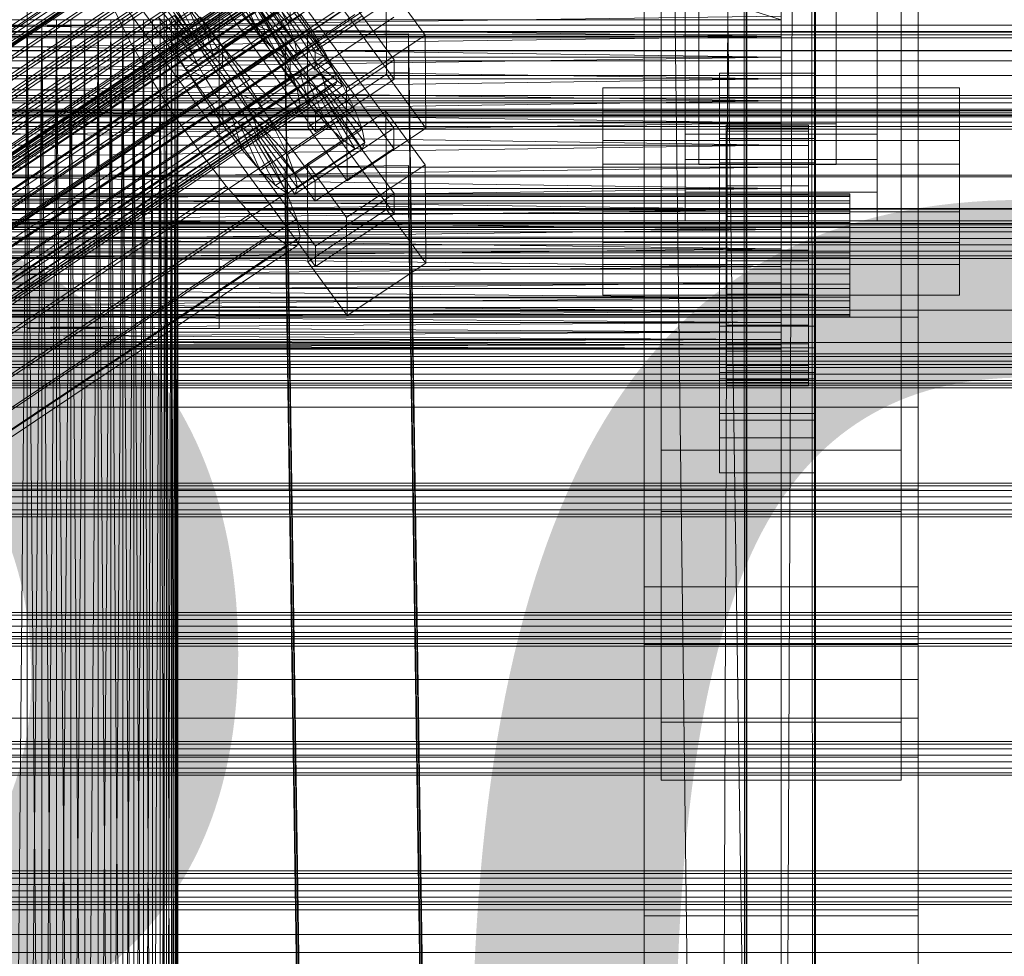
# Model space of a CAD drawing. Header units: millimetres. Extents: x -4395 to 65662, y -65530 to 6847.
# Tile 364 of 656: x 319 to 463, y -33957 to -33820. Entities that reach past the tile are written whole.
import ezdxf

# ---------------------------------------------------------------- set-up
doc = ezdxf.new("R2010")
doc.units = ezdxf.units.MM
for name, color, linetype, lineweight in [('COTAS_O', 1, 'Continuous', 0), ('COTAS_P', 1, 'Continuous', 0), ('frontal_briquetadora', 7, 'Continuous', 0), ('frontal_C01', 7, 'Continuous', 0), ('frontal_C02', 7, 'Continuous', 0), ('frontal_C03', 7, 'Continuous', 0), ('frontal_secador', 7, 'Continuous', 0)]:
    doc.layers.add(name, color=color, linetype=linetype, lineweight=lineweight)
doc.dimstyles.new('R19_100', dxfattribs={"dimtxt": 250, "dimasz": 150, "dimexe": 150, "dimexo": 80, "dimgap": 100, "dimtad": 1, "dimtih": 1, "dimtoh": 1, "dimdsep": 46, "dimcen": 0.09, "dimadec": 0, "dimazin": 0, "dimtfac": 1, "dimtdec": 4, "dimtofl": 0, "dimtmove": 0, "dimatfit": 3, "dimfxl": 1, "dimtolj": 1, "dimtzin": 0, "dimarcsym": 0})

# ---------------------------------------------------------------- blocks, each defined once
blk = doc.blocks.new('DIM_R33_43')
at = {"layer": 'COTAS_O'}
for p, q in [((-1725, -33700), (-1575, -33655)), ((1725, -33700), (1575, -33655)), ((-1725, -34400), (-1725, -33700)), ((-1725, -33700), (1725, -33700)), ((-1725, -33700), (-1575, -33745)), ((1725, -33700), (1575, -33745)), ((1725, -34400), (1725, -33700))]:
    blk.add_line(p, q, dxfattribs=at)
blk.add_text('3450 O', height=250, dxfattribs=at).set_placement((0, -33600))
blk = doc.blocks.new('DIM_R33_44')
at = {"layer": 'COTAS_P'}
for p, q in [((-150, -32200), (550, -32200)), ((550, -32200), (505, -32350)), ((550, -34800), (550, -32200)), ((550, -32200), (595, -32350)), ((550, -34800), (505, -34650)), ((550, -34800), (595, -34650)), ((-150, -34800), (550, -34800))]:
    blk.add_line(p, q, dxfattribs=at)
blk.add_text('2600 P', height=250, rotation=90, dxfattribs=at).set_placement((450, -33500))
blk = doc.blocks.new('DIM_R33_47')
at = {"layer": 'COTAS_O'}
for p, q in [((-650, -34200), (-500, -34155)), ((650, -34200), (500, -34155)), ((-650, -34900), (-650, -34200)), ((-650, -34200), (650, -34200)), ((-650, -34200), (-500, -34245)), ((650, -34200), (500, -34245)), ((650, -34900), (650, -34200))]:
    blk.add_line(p, q, dxfattribs=at)
blk.add_text('1300 O', height=250, dxfattribs=at).set_placement((0, -34100))

msp = doc.modelspace()

# ---------------------------------------------------------------- linework, layer by layer
at = {"layer": 'frontal_briquetadora'}
for p, q in [((430, -33820), (210, -33750)), ((430, -33820), (430, -33750)), ((430, -33750), (430, -33844.629)), ((430, -33750), (430, -33841.488)), ((430, -33750), (430, -33838.284)), ((430, -33750), (430, -33835.05)), ((430, -33750), (430, -33831.815)), ((430, -33750), (430, -33828.612)), ((430, -33750), (430, -33825.47)), ((430, -33750), (430, -33822.421)), ((340, -33818), (340, -33990)), ((210, -33822.421), (430, -33819.494)), ((210, -33819.494), (430, -33822.421)), ((430, -33819.494), (430, -33822.421)), ((480, -33820.797), (200, -33820.797)), ((430, -33820), (210, -33820)), ((320, -33820), (210, -33820)), ((320, -33820), (317.844, -34060)), ((320, -33820), (317.844, -33820)), ((320, -34060), (320, -33820)), ((430, -33820), (320, -33820)), ((322.156, -33820), (320, -33820)), ((322.156, -33820), (320, -34060)), ((322.156, -34060), (320, -33820)), ((430, -33820), (322.156, -33820)), ((324.292, -33820), (322.156, -33820)), ((322.156, -33820), (322.156, -34060)), ((322.156, -34060), (324.292, -33820)), ((324.292, -34060), (322.156, -33820)), ((430, -33820), (324.292, -33820)), ((326.386, -33820), (324.292, -33820)), ((324.292, -33820), (324.292, -34060)), ((324.292, -34060), (326.386, -33820)), ((326.386, -34060), (324.292, -33820)), ((430, -33820), (326.386, -33820)), ((328.419, -33820), (326.386, -33820)), ((326.386, -33820), (326.386, -34060)), ((326.386, -34060), (328.419, -33820)), ((328.419, -34060), (326.386, -33820)), ((430, -33820), (328.419, -33820)), ((330.371, -33820), (328.419, -33820)), ((328.419, -33820), (328.419, -34060)), ((328.419, -34060), (330.371, -33820)), ((430, -33820), (330.371, -33820)), ((332.223, -33820), (330.371, -33820)), ((330.371, -33820), (330.371, -34060)), ((330.371, -34060), (332.223, -33820)), ((332.223, -34060), (330.371, -33820)), ((430, -33820), (332.223, -33820)), ((333.957, -33820), (332.223, -33820)), ((332.223, -33820), (332.223, -34060)), ((332.223, -34060), (333.957, -33820)), ((333.957, -34060), (332.223, -33820)), ((430, -33820), (333.957, -33820)), ((335.556, -33820), (333.957, -33820)), ((333.957, -33820), (333.957, -34060)), ((333.957, -34060), (335.556, -33820)), ((335.556, -34060), (333.957, -33820)), ((430, -33820), (335.556, -33820)), ((337.006, -33820), (335.556, -33820)), ((335.556, -33820), (335.556, -34060)), ((337.006, -33820), (335.556, -34060)), ((337.006, -34060), (335.556, -33820)), ((430, -33820), (337.006, -33820)), ((338.292, -33820), (337.006, -33820)), ((337.006, -33820), (337.006, -34060)), ((338.292, -33820), (337.006, -34060)), ((338.292, -34060), (337.006, -33820)), ((430, -33820), (338.292, -33820)), ((339.402, -33820), (338.292, -33820)), ((338.292, -33820), (338.292, -34060)), ((339.402, -33820), (338.292, -34060)), ((430, -33820), (339.402, -33820)), ((340.325, -33820), (339.402, -33820)), ((339.402, -33820), (339.402, -34060)), ((340.325, -33820), (339.402, -34060)), ((340.325, -34060), (339.402, -33820)), ((430, -33820), (340.325, -33820)), ((341.053, -33820), (340.325, -33820)), ((340.325, -33820), (340.325, -34060)), ((341.053, -33820), (340.325, -34060)), ((340.325, -33820), (341.053, -34060)), ((430, -33820), (341.053, -33820)), ((341.053, -33820), (341.577, -33820)), ((341.053, -33820), (341.053, -34060)), ((341.577, -33820), (341.053, -34060)), ((341.053, -33820), (341.577, -34060)), ((341.577, -33820), (430, -33820)), ((341.577, -33820), (341.894, -33820)), ((341.577, -33820), (341.577, -34060)), ((341.894, -33820), (341.577, -34060)), ((341.577, -33820), (341.894, -34060)), ((341.894, -33820), (430, -33820)), ((341.894, -33820), (342, -33820)), ((341.894, -33820), (341.894, -34060)), ((342, -33820), (341.894, -34060)), ((342, -33820), (430, -33820)), ((342, -33820), (342, -34060)), ((430, -33820), (430, -34060)), ((430, -34260), (430, -33820)), ((430, -34680), (430, -33820)), ((430, -33820), (430, -33855.985)), ((430, -33820), (430, -33853.384)), ((430, -33820), (430, -33850.606)), ((430, -33820), (430, -33847.678)), ((430, -33844.629), (430, -33820)), ((430, -33822.421), (210, -33822.421)), ((210, -33825.47), (430, -33822.421)), ((210, -33822.421), (430, -33825.47)), ((430, -33822.421), (430, -33825.47)), ((430, -33825.47), (210, -33825.47)), ((210, -33828.612), (430, -33825.47)), ((210, -33825.47), (430, -33828.612)), ((430, -33825.47), (430, -33828.612)), ((430, -33828.612), (210, -33828.612)), ((210, -33831.815), (430, -33828.612)), ((210, -33828.612), (430, -33831.815)), ((430, -33828.612), (430, -33831.815)), ((430, -33831.815), (210, -33835.05)), ((430, -33831.815), (210, -33831.815)), ((210, -33831.815), (430, -33835.05)), ((430, -33831.815), (430, -33835.05)), ((430, -33835.05), (210, -33838.284)), ((210, -33835.05), (430, -33835.05)), ((430, -33838.284), (210, -33835.05)), ((430, -33835.05), (430, -33838.284)), ((430, -33838.284), (210, -33841.488)), ((210, -33838.284), (430, -33838.284)), ((430, -33838.284), (430, -33841.488)), ((430, -33841.488), (210, -33844.629)), ((210, -33841.488), (430, -33841.488)), ((430, -33844.629), (210, -33841.488)), ((430, -33841.488), (430, -33844.629)), ((430, -33844.629), (210, -33847.678)), ((210, -33844.629), (430, -33844.629)), ((430, -33847.678), (210, -33844.629)), ((430, -33844.629), (430, -33847.678)), ((430, -33847.678), (210, -33850.606)), ((210, -33847.678), (430, -33847.678)), ((430, -33850.606), (210, -33847.678)), ((430, -33847.678), (430, -33850.606)), ((480, -33849.302), (200, -33849.302)), ((430, -33850.606), (210, -33853.384)), ((210, -33850.606), (430, -33850.606)), ((430, -33853.384), (210, -33850.606)), ((430, -33850.606), (430, -33853.384)), ((430, -33853.384), (210, -33855.985)), ((210, -33853.384), (430, -33853.384)), ((430, -33855.985), (210, -33853.384)), ((430, -33853.384), (430, -33855.985)), ((430, -33853.384), (430, -34060)), ((430, -33855.985), (210, -33858.384)), ((210, -33855.985), (430, -33855.985)), ((430, -33855.985), (430, -33858.384)), ((430, -34060), (430, -33855.985)), ((430, -33858.384), (210, -33858.384)), ((430, -33858.384), (210, -33860.559)), ((430, -33860.559), (210, -33858.384)), ((430, -33858.384), (430, -33860.559)), ((430, -34060), (430, -33858.384)), ((430, -33860.559), (210, -33860.559)), ((430, -33860.559), (210, -33862.488)), ((430, -33862.488), (210, -33860.559)), ((430, -33860.559), (430, -33862.488)), ((430, -33860.559), (430, -34060)), ((430, -33862.488), (210, -33862.488)), ((430, -33862.488), (210, -33864.153)), ((430, -33864.153), (210, -33862.488)), ((430, -33862.488), (430, -33864.153)), ((430, -33862.488), (430, -34060)), ((430, -33864.153), (210, -33864.153)), ((430, -33864.153), (210, -33865.538)), ((430, -33865.538), (210, -33864.153)), ((430, -33864.153), (430, -33865.538)), ((430, -33864.153), (430, -34060)), ((430, -33865.538), (210, -33865.538)), ((430, -33865.538), (210, -33866.629)), ((430, -33866.629), (210, -33865.538)), ((430, -33865.538), (430, -33866.629)), ((430, -33865.538), (430, -34060)), ((480, -33867.047), (200, -33867.047)), ((430, -33866.629), (210, -33866.629)), ((430, -33866.629), (210, -33867.416)), ((430, -33867.416), (210, -33866.629)), ((430, -33866.629), (430, -33867.416)), ((430, -33866.629), (430, -34060)), ((430, -33867.416), (210, -33867.416)), ((430, -33867.416), (210, -33867.891)), ((430, -33867.891), (210, -33867.416)), ((430, -33867.891), (210, -33867.891)), ((430, -33867.891), (210, -33868.05)), ((430, -33868.05), (210, -33867.891)), ((430, -33868.05), (210, -33868.05)), ((430, -33867.416), (430, -33867.891)), ((430, -33867.416), (430, -34060)), ((430, -33867.891), (430, -33868.05)), ((430, -33867.891), (430, -34060)), ((430, -33868.05), (430, -34060))]:
    msp.add_line(p, q, dxfattribs=at)
at = {"layer": 'frontal_C01'}
for p, q in [((410, -33902.673), (410, -33563.968)), ((450, -33563.968), (450, -33902.673)), ((410, -33950.64), (410, -33611.935)), ((450, -33950.64), (450, -33611.935)), ((410, -33967.966), (410, -33629.261)), ((450, -33629.261), (450, -33967.966)), ((412.5, -33922.423), (412.5, -33644.214)), ((447.5, -33644.214), (447.5, -33922.423)), ((412.5, -33930.89), (412.5, -33652.682)), ((447.5, -33930.89), (447.5, -33652.682)), ((410, -34006.339), (410, -33667.635)), ((450, -34006.339), (450, -33667.635)), ((416, -33836.662), (416, -33748.854)), ((444, -33748.854), (444, -33836.662)), ((416, -33757.321), (416, -33845.13)), ((444, -33845.13), (444, -33757.321)), ((362.033, -33824.514), (334.501, -33786.803)), ((346.008, -33788.128), (373.539, -33825.839)), ((334.513, -33789.626), (362.045, -33827.337)), ((373.551, -33828.662), (346.02, -33790.95)), ((141.224, -33940.058), (355.022, -33796.37)), ((142.549, -33939.435), (356.348, -33795.746)), ((143.617, -33940.495), (357.415, -33796.807)), ((362.071, -33833.547), (334.539, -33795.835)), ((141.742, -33941.377), (355.541, -33797.689)), ((144.861, -33941.947), (358.659, -33798.259)), ((142.565, -33943.027), (356.363, -33799.339)), ((334.551, -33798.658), (362.083, -33836.369)), ((143.635, -33944.895), (357.434, -33801.207)), ((359.995, -33800.002), (146.196, -33943.691)), ((147.533, -33945.607), (361.332, -33801.919)), ((144.881, -33946.855), (358.68, -33803.166)), ((148.779, -33947.566), (362.578, -33803.878)), ((146.218, -33948.771), (360.017, -33805.083)), ((345.231, -33805.283), (160.922, -33929.152)), ((147.554, -33950.515), (361.352, -33806.826)), ((149.85, -33949.434), (363.648, -33805.746)), ((148.798, -33951.966), (362.596, -33808.278)), ((150.672, -33951.084), (364.471, -33807.396)), ((149.865, -33953.027), (363.664, -33809.339)), ((151.191, -33952.403), (364.989, -33808.715)), ((151.369, -33953.302), (365.168, -33809.613)), ((153.694, -33932.552), (338.003, -33808.683)), ((150.683, -33953.625), (364.482, -33809.936)), ((151.196, -33953.718), (364.995, -33810.03)), ((164.693, -33934.561), (349.002, -33810.692)), ((157.211, -33938.081), (341.52, -33814.212)), ((357.964, -33820.496), (367.794, -33813.89)), ((353.003, -33815.103), (357.964, -33820.496)), ((360.882, -33822.096), (372.35, -33814.389)), ((372.35, -33814.389), (372.408, -33827.937)), ((372.35, -33814.389), (378.086, -33822.245)), ((168.21, -33940.09), (352.519, -33816.221)), ((351.128, -33815.985), (354.006, -33822.358)), ((352.196, -33817.046), (356.26, -33824.597)), ((355.541, -33821.493), (352.519, -33816.221)), ((353.521, -33816.422), (359.058, -33823.281)), ((354.006, -33822.358), (363.836, -33815.752)), ((356.228, -33817.013), (357.964, -33820.496)), ((359.058, -33823.281), (368.888, -33816.674)), ((373.501, -33816.807), (362.033, -33824.514)), ((353.014, -33817.644), (357.987, -33825.859)), ((353.527, -33817.737), (359.07, -33826.057)), ((353.7, -33817.321), (359.436, -33825.177)), ((356.26, -33824.597), (366.09, -33817.991)), ((160.982, -33943.491), (345.291, -33819.621)), ((345.291, -33819.621), (349.061, -33824.542)), ((354.006, -33822.358), (351.38, -33819.294)), ((357.987, -33825.859), (367.817, -33819.252)), ((359.07, -33826.057), (368.9, -33819.45)), ((359.436, -33825.177), (369.265, -33818.571)), ((362.045, -33827.337), (373.513, -33819.63)), ((357.964, -33820.496), (359.058, -33823.281)), ((171.232, -33945.363), (355.541, -33821.493)), ((356.26, -33824.597), (354.006, -33822.358)), ((357.863, -33826.149), (355.541, -33821.493)), ((357.646, -33822.316), (375.644, -33822.072)), ((357.646, -33827.962), (357.646, -33822.316)), ((360.514, -34016.692), (357.646, -33822.316)), ((360.939, -33835.645), (360.882, -33822.096)), ((366.618, -33829.953), (360.882, -33822.096)), ((378.086, -33822.245), (366.618, -33829.953)), ((375.644, -33822.072), (375.644, -33827.717)), ((375.644, -33822.072), (378.512, -34016.447)), ((378.143, -33835.794), (378.086, -33822.245)), ((359.058, -33823.281), (359.436, -33825.177)), ((164.752, -33948.411), (349.061, -33824.542)), ((349.061, -33824.542), (352.572, -33828.639)), ((357.987, -33825.859), (356.26, -33824.597)), ((359.436, -33825.177), (359.07, -33826.057)), ((362.033, -33824.514), (362.045, -33827.337)), ((173.554, -33950.019), (357.863, -33826.149)), ((359.326, -33829.872), (357.863, -33826.149)), ((359.07, -33826.057), (357.987, -33825.859)), ((373.539, -33825.839), (362.071, -33833.547)), ((373.551, -33828.662), (373.539, -33825.839)), ((375.644, -33827.717), (357.646, -33827.962)), ((360.514, -34022.337), (357.646, -33827.962)), ((372.408, -33827.937), (360.939, -33835.645)), ((378.143, -33835.794), (372.408, -33827.937)), ((378.512, -34022.093), (375.644, -33827.717)), ((168.263, -33952.508), (352.572, -33828.639)), ((175.016, -33953.741), (359.326, -33829.872)), ((352.572, -33828.639), (355.584, -33831.632)), ((359.83, -33832.408), (359.326, -33829.872)), ((362.083, -33836.369), (373.551, -33828.662)), ((366.618, -33829.953), (366.675, -33843.501)), ((404, -33848.009), (404, -33829.945)), ((404, -33829.945), (456, -33829.945)), ((404, -33837.62), (404, -33829.945)), ((456, -33829.945), (456, -33848.009)), ((456, -33829.945), (456, -33837.62)), ((171.275, -33955.501), (355.584, -33831.632)), ((175.521, -33956.277), (359.83, -33832.408)), ((355.584, -33831.632), (357.893, -33833.319)), ((359.341, -33833.583), (359.83, -33832.408)), ((173.584, -33957.188), (357.893, -33833.319)), ((175.032, -33957.452), (359.341, -33833.583)), ((357.893, -33833.319), (359.341, -33833.583)), ((362.071, -33833.547), (362.083, -33836.369)), ((360.939, -33835.645), (366.675, -33843.501)), ((366.675, -33843.501), (378.143, -33835.794)), ((444, -33836.662), (416, -33836.662)), ((416, -33836.662), (416, -33845.13)), ((444, -33845.13), (444, -33836.662)), ((456, -33837.62), (404, -33837.62)), ((404, -33837.62), (404, -33855.684)), ((456, -33855.684), (456, -33837.62)), ((416, -33845.13), (444, -33845.13)), ((456, -33848.009), (404, -33848.009)), ((404, -33848.009), (404, -33855.684)), ((456, -33855.684), (456, -33848.009)), ((404, -33855.684), (456, -33855.684)), ((450, -33902.673), (410, -33902.673)), ((410, -33902.673), (410, -33950.64)), ((410, -34241.377), (410, -33902.673)), ((450, -33950.64), (450, -33902.673)), ((450, -33902.673), (450, -34241.377)), ((-450, -33916.215), (450, -33916.215)), ((450, -33916.215), (450, -33927.505)), ((450, -33916.215), (450, -33949.792)), ((447.5, -33922.423), (412.5, -33922.423)), ((412.5, -33922.423), (412.5, -33930.89)), ((447.5, -33930.89), (447.5, -33922.423)), ((450, -33927.505), (-450, -33927.505)), ((450, -33961.082), (450, -33927.505)), ((412.5, -33930.89), (447.5, -33930.89)), ((450, -33949.792), (-450, -33949.792)), ((410, -33950.64), (450, -33950.64)), ((410, -34289.344), (410, -33950.64)), ((450, -33961.082), (450, -33949.792)), ((450, -34289.344), (450, -33950.64))]:
    msp.add_line(p, q, dxfattribs=at)
at = {"layer": 'frontal_C02'}
for p, q in [((410, -33863.38), (410, -33505.718)), ((450, -33505.718), (450, -33863.38)), ((410, -33911.107), (410, -33553.445)), ((450, -33911.107), (450, -33553.445)), ((410, -34044.45), (410, -33686.788)), ((450, -33686.788), (450, -34044.45)), ((418, -33835.166), (418, -33694.327)), ((438, -33694.327), (438, -33835.166)), ((418, -33700.288), (418, -33841.127)), ((438, -33841.127), (438, -33700.288)), ((412.5, -33882.773), (412.5, -33701.408)), ((447.5, -33701.408), (447.5, -33882.773)), ((412.5, -33891.714), (412.5, -33710.35)), ((447.5, -33891.714), (447.5, -33710.35)), ((410, -34082.632), (410, -33724.97)), ((450, -34082.632), (450, -33724.97)), ((416, -33840.401), (416, -33751.435)), ((444, -33751.435), (444, -33840.401)), ((416, -33760.377), (416, -33849.343)), ((444, -33849.343), (444, -33760.377)), ((345.969, -33798.283), (373.501, -33835.805)), ((373.513, -33838.786), (345.981, -33801.263)), ((362.033, -33843.474), (334.501, -33805.952)), ((346.008, -33807.82), (373.539, -33845.343)), ((334.513, -33808.932), (362.045, -33846.455)), ((148.32, -33934.108), (332.629, -33810.853)), ((373.551, -33848.323), (346.02, -33810.801)), ((150.629, -33935.695), (334.938, -33812.44)), ((343.549, -33822.152), (338.005, -33813.83)), ((344.062, -33822.208), (339.088, -33813.948)), ((345.695, -33820.328), (355.525, -33813.755)), ((141.045, -33957.913), (354.844, -33814.938)), ((141.218, -33957.459), (355.017, -33814.483)), ((141.731, -33957.515), (355.53, -33814.539)), ((142.549, -33958.077), (356.348, -33815.102)), ((146.887, -33937.869), (331.197, -33814.614)), ((153.641, -33938.604), (337.95, -33815.35)), ((362.071, -33853.012), (334.539, -33815.489)), ((343.376, -33822.607), (337.64, -33814.79)), ((344.88, -33822.771), (340.816, -33815.136)), ((353.378, -33815.579), (343.549, -33822.152)), ((353.892, -33815.635), (344.062, -33822.208)), ((141.224, -33958.847), (355.022, -33815.872)), ((143.617, -33959.108), (357.415, -33816.133)), ((343.554, -33823.541), (338.017, -33816.762)), ((340.848, -33823.144), (350.678, -33816.571)), ((353.205, -33816.033), (343.376, -33822.607)), ((353.384, -33816.967), (343.554, -33823.541)), ((354.71, -33816.197), (344.88, -33822.771)), ((350.678, -33816.571), (352.938, -33820.547)), ((141.742, -33960.197), (355.541, -33817.222)), ((144.861, -33960.537), (358.659, -33817.561)), ((148.35, -33941.678), (332.659, -33818.423)), ((332.659, -33818.423), (334.981, -33823.147)), ((334.551, -33818.47), (362.083, -33855.992)), ((345.947, -33823.802), (343.069, -33817.312)), ((343.069, -33817.312), (345.695, -33820.328)), ((353.902, -33818.317), (344.073, -33824.891)), ((355.777, -33817.228), (345.947, -33823.802)), ((358.345, -33817.406), (348.515, -33823.98)), ((358.357, -33820.386), (358.345, -33817.406)), ((361.166, -33821.443), (358.345, -33817.406)), ((142.565, -33961.871), (356.363, -33818.895)), ((359.995, -33819.291), (146.196, -33962.266)), ((157.152, -33942.637), (341.461, -33819.382)), ((344.073, -33824.891), (339.111, -33819.611)), ((340.848, -33823.144), (339.111, -33819.611)), ((345.231, -33824.263), (341.461, -33819.382)), ((357.021, -33818.657), (347.191, -33825.231)), ((356.363, -33818.895), (357.434, -33820.779)), ((357.021, -33818.657), (358.357, -33820.386)), ((361.332, -33821.203), (359.995, -33819.291)), ((143.635, -33963.754), (357.434, -33820.779)), ((147.533, -33964.178), (361.332, -33821.203)), ((343.108, -33827.12), (352.938, -33820.547)), ((354.725, -33819.991), (344.895, -33826.564)), ((347.191, -33825.231), (345.695, -33820.328)), ((345.695, -33820.328), (348.515, -33823.98)), ((348.527, -33826.96), (358.357, -33820.386)), ((352.938, -33820.547), (355.796, -33821.874)), ((352.938, -33820.547), (355.569, -33824.695)), ((355.796, -33821.874), (354.725, -33819.991)), ((357.434, -33820.779), (358.68, -33822.743)), ((358.357, -33820.386), (359.693, -33822.299)), ((362.578, -33823.168), (361.332, -33821.203)), ((144.881, -33965.719), (358.68, -33822.743)), ((343.549, -33822.152), (343.376, -33822.607)), ((343.376, -33822.607), (343.554, -33823.541)), ((344.062, -33822.208), (343.549, -33822.152)), ((344.88, -33822.771), (344.062, -33822.208)), ((345.947, -33823.802), (344.88, -33822.771)), ((355.796, -33821.874), (345.966, -33828.448)), ((359.693, -33822.299), (349.863, -33828.872)), ((351.336, -33828.017), (361.166, -33821.443)), ((357.042, -33823.839), (355.796, -33821.874)), ((358.68, -33822.743), (360.017, -33824.656)), ((361.166, -33821.443), (359.693, -33822.299)), ((359.693, -33822.299), (360.939, -33824.264)), ((363.797, -33825.591), (361.166, -33821.443)), ((148.779, -33966.143), (362.578, -33823.168)), ((150.672, -33946.401), (334.981, -33823.147)), ((345.231, -33824.263), (160.922, -33947.518)), ((334.981, -33823.147), (338.003, -33828.462)), ((344.895, -33826.564), (340.848, -33823.144)), ((343.108, -33827.12), (340.848, -33823.144)), ((343.554, -33823.541), (344.073, -33824.891)), ((349.002, -33829.66), (345.231, -33824.263)), ((347.191, -33825.231), (345.947, -33823.802)), ((357.042, -33823.839), (347.212, -33830.413)), ((348.515, -33823.98), (348.527, -33826.96)), ((348.515, -33823.98), (351.336, -33828.017)), ((360.939, -33824.264), (351.109, -33830.837)), ((355.569, -33824.695), (357.042, -33823.839)), ((358.378, -33825.751), (357.042, -33823.839)), ((363.797, -33825.591), (360.939, -33824.264)), ((360.939, -33824.264), (362.01, -33826.147)), ((363.648, -33825.051), (362.578, -33823.168)), ((146.218, -33967.631), (360.017, -33824.656)), ((149.85, -33968.027), (363.648, -33825.051)), ((344.073, -33824.891), (344.895, -33826.564)), ((345.739, -33831.268), (355.569, -33824.695)), ((348.527, -33826.96), (347.191, -33825.231)), ((353.967, -33832.165), (363.797, -33825.591)), ((355.569, -33824.695), (358.39, -33828.732)), ((360.017, -33824.656), (361.352, -33826.385)), ((364.471, -33826.725), (363.648, -33825.051)), ((366.057, -33829.567), (363.797, -33825.591)), ((147.554, -33969.361), (361.352, -33826.385)), ((150.672, -33969.7), (364.471, -33826.725)), ((345.966, -33828.448), (343.108, -33827.12)), ((345.739, -33831.268), (343.108, -33827.12)), ((344.895, -33826.564), (345.966, -33828.448)), ((349.863, -33828.872), (348.527, -33826.96)), ((358.378, -33825.751), (348.548, -33832.325)), ((362.01, -33826.147), (352.18, -33832.721)), ((358.39, -33828.732), (358.378, -33825.751)), ((359.714, -33827.481), (358.378, -33825.751)), ((361.352, -33826.385), (362.596, -33827.814)), ((366.057, -33829.567), (362.01, -33826.147)), ((362.01, -33826.147), (362.833, -33827.821)), ((364.989, -33828.075), (364.471, -33826.725)), ((148.798, -33970.789), (362.596, -33827.814)), ((151.191, -33971.05), (364.989, -33828.075)), ((153.694, -33951.717), (338.003, -33828.462)), ((338.003, -33828.462), (341.52, -33834.007)), ((345.966, -33828.448), (347.212, -33830.413)), ((349.863, -33828.872), (351.336, -33828.017)), ((359.714, -33827.481), (349.884, -33834.054)), ((351.336, -33828.017), (353.967, -33832.165)), ((362.833, -33827.821), (353.003, -33834.394)), ((361.21, -33832.383), (359.714, -33827.481)), ((360.958, -33828.91), (359.714, -33827.481)), ((362.596, -33827.814), (363.664, -33828.845)), ((367.794, -33833.1), (362.833, -33827.821)), ((362.833, -33827.821), (363.351, -33829.17)), ((365.168, -33829.009), (364.989, -33828.075)), ((421, -33831.347), (421, -33827.771)), ((421, -33827.771), (435, -33827.771)), ((421, -33867.862), (421, -33827.771)), ((435, -33827.771), (435, -33831.347)), ((435, -33827.771), (435, -33867.862)), ((149.865, -33971.82), (363.664, -33828.845)), ((150.683, -33972.383), (364.482, -33829.407)), ((151.196, -33972.439), (364.995, -33829.463)), ((151.369, -33971.984), (365.168, -33829.009)), ((164.693, -33952.915), (349.002, -33829.66)), ((348.56, -33835.305), (358.39, -33828.732)), ((352.519, -33835.205), (349.002, -33829.66)), ((351.109, -33830.837), (349.863, -33828.872)), ((360.958, -33828.91), (351.128, -33835.483)), ((362.025, -33829.941), (352.196, -33836.514)), ((363.351, -33829.17), (353.521, -33835.744)), ((356.228, -33836.141), (366.057, -33829.567)), ((358.39, -33828.732), (361.21, -33832.383)), ((363.836, -33835.4), (360.958, -33828.91)), ((362.025, -33829.941), (360.958, -33828.91)), ((366.09, -33837.576), (362.025, -33829.941)), ((362.843, -33830.503), (362.025, -33829.941)), ((368.888, -33835.95), (363.351, -33829.17)), ((363.351, -33829.17), (363.53, -33830.104)), ((363.664, -33828.845), (364.482, -33829.407)), ((364.482, -33829.407), (364.995, -33829.463)), ((364.995, -33829.463), (365.168, -33829.009)), ((367.794, -33833.1), (366.057, -33829.567)), ((347.212, -33830.413), (345.739, -33831.268)), ((348.56, -33835.305), (345.739, -33831.268)), ((347.212, -33830.413), (348.548, -33832.325)), ((352.18, -33832.721), (351.109, -33830.837)), ((351.109, -33830.837), (353.967, -33832.165)), ((362.843, -33830.503), (353.014, -33837.077)), ((363.357, -33830.559), (353.527, -33837.133)), ((363.53, -33830.104), (353.7, -33836.678)), ((367.817, -33838.763), (362.843, -33830.503)), ((363.357, -33830.559), (362.843, -33830.503)), ((363.53, -33830.104), (363.357, -33830.559)), ((368.9, -33838.881), (363.357, -33830.559)), ((369.265, -33837.922), (363.53, -33830.104)), ((435, -33831.347), (421, -33831.347)), ((421, -33831.347), (421, -33871.438)), ((435, -33871.438), (435, -33831.347)), ((348.548, -33832.325), (348.56, -33835.305)), ((348.548, -33832.325), (349.884, -33834.054)), ((351.38, -33838.957), (361.21, -33832.383)), ((353.003, -33834.394), (352.18, -33832.721)), ((352.18, -33832.721), (356.228, -33836.141)), ((353.967, -33832.165), (356.228, -33836.141)), ((361.21, -33832.383), (363.836, -33835.4)), ((157.211, -33957.262), (341.52, -33834.007)), ((341.52, -33834.007), (345.291, -33839.404)), ((349.884, -33834.054), (351.38, -33838.957)), ((349.884, -33834.054), (351.128, -33835.483)), ((357.964, -33839.674), (367.794, -33833.1)), ((360.882, -33841.017), (372.35, -33833.347)), ((368.888, -33835.95), (367.794, -33833.1)), ((372.35, -33833.347), (372.408, -33847.654)), ((372.35, -33833.347), (378.086, -33841.165)), ((404, -33852.501), (404, -33833.425)), ((404, -33833.425), (456, -33833.425)), ((404, -33841.062), (404, -33833.425)), ((456, -33833.425), (456, -33852.501)), ((456, -33833.425), (456, -33841.062)), ((168.21, -33958.46), (352.519, -33835.205)), ((351.38, -33838.957), (348.56, -33835.305)), ((351.128, -33835.483), (354.006, -33841.973)), ((351.128, -33835.483), (352.196, -33836.514)), ((355.541, -33840.521), (352.519, -33835.205)), ((353.521, -33835.744), (353.003, -33834.394)), ((353.003, -33834.394), (357.964, -33839.674)), ((353.7, -33836.678), (353.521, -33835.744)), ((353.521, -33835.744), (359.058, -33842.523)), ((354.006, -33841.973), (363.836, -33835.4)), ((363.836, -33835.4), (366.09, -33837.576)), ((438, -33835.166), (418, -33835.166)), ((418, -33835.166), (418, -33841.127)), ((422, -33845.381), (422, -33835.389)), ((422, -33835.389), (422, -33835.835)), ((422, -33835.389), (434, -33835.389)), ((422, -33836.237), (422, -33835.389)), ((434, -33835.835), (434, -33835.389)), ((434, -33835.389), (434, -33845.381)), ((434, -33835.389), (434, -33836.237)), ((438, -33841.127), (438, -33835.166)), ((352.196, -33836.514), (356.26, -33844.149)), ((352.196, -33836.514), (353.014, -33837.077)), ((353.014, -33837.077), (357.987, -33845.337)), ((353.014, -33837.077), (353.527, -33837.133)), ((353.527, -33837.133), (353.7, -33836.678)), ((353.527, -33837.133), (359.07, -33845.455)), ((353.7, -33836.678), (359.436, -33844.495)), ((356.228, -33836.141), (357.964, -33839.674)), ((359.058, -33842.523), (368.888, -33835.95)), ((373.501, -33835.805), (362.033, -33843.474)), ((369.265, -33837.922), (368.888, -33835.95)), ((373.513, -33838.786), (373.501, -33835.805)), ((422, -33845.592), (422, -33835.835)), ((422, -33835.835), (422, -33837.545)), ((422, -33835.835), (434, -33835.835)), ((422, -33845.782), (422, -33836.237)), ((422, -33836.237), (434, -33836.237)), ((422, -33838.321), (422, -33836.237)), ((434, -33837.545), (434, -33835.835)), ((434, -33835.835), (434, -33845.592)), ((434, -33836.237), (434, -33845.782)), ((434, -33836.237), (434, -33838.321)), ((356.26, -33844.149), (366.09, -33837.576)), ((359.436, -33844.495), (369.265, -33837.922)), ((366.09, -33837.576), (367.817, -33838.763)), ((368.9, -33838.881), (369.265, -33837.922)), ((421, -33840.885), (421, -33837.308)), ((421, -33837.308), (435, -33837.308)), ((421, -33877.399), (421, -33837.308)), ((422, -33846.402), (422, -33837.545)), ((422, -33837.545), (422, -33840.401)), ((422, -33837.545), (434, -33837.545)), ((422, -33846.769), (422, -33838.321)), ((422, -33838.321), (434, -33838.321)), ((422, -33841.498), (422, -33838.321)), ((434, -33840.401), (434, -33837.545)), ((434, -33837.545), (434, -33846.402)), ((434, -33838.321), (434, -33846.769)), ((434, -33838.321), (434, -33841.498)), ((435, -33837.308), (435, -33840.885)), ((435, -33837.308), (435, -33877.399)), ((160.982, -33962.659), (345.291, -33839.404)), ((345.291, -33839.404), (349.061, -33844.285)), ((354.006, -33841.973), (351.38, -33838.957)), ((357.964, -33839.674), (359.058, -33842.523)), ((357.987, -33845.337), (367.817, -33838.763)), ((359.07, -33845.455), (368.9, -33838.881)), ((362.045, -33846.455), (373.513, -33838.786)), ((367.817, -33838.763), (368.9, -33838.881)), ((171.232, -33963.775), (355.541, -33840.521)), ((357.863, -33845.244), (355.541, -33840.521)), ((357.646, -33841.476), (375.644, -33841.233)), ((357.646, -33847.437), (357.646, -33841.476)), ((360.514, -34034.881), (357.646, -33841.476)), ((360.939, -33855.323), (360.882, -33841.017)), ((366.618, -33848.834), (360.882, -33841.017)), ((378.086, -33841.165), (366.618, -33848.834)), ((375.644, -33841.233), (375.644, -33847.194)), ((375.644, -33841.233), (378.512, -34034.638)), ((378.143, -33855.471), (378.086, -33841.165)), ((456, -33841.062), (404, -33841.062)), ((404, -33841.062), (404, -33860.137)), ((444, -33840.401), (416, -33840.401)), ((416, -33840.401), (416, -33849.343)), ((418, -33841.127), (438, -33841.127)), ((435, -33840.885), (421, -33840.885)), ((421, -33840.885), (421, -33880.976)), ((422, -33847.755), (422, -33840.401)), ((422, -33840.401), (422, -33844.209)), ((422, -33840.401), (434, -33840.401)), ((422, -33848.275), (422, -33841.498)), ((422, -33841.498), (434, -33841.498)), ((422, -33845.553), (422, -33841.498)), ((434, -33844.209), (434, -33840.401)), ((434, -33840.401), (434, -33847.755)), ((434, -33841.498), (434, -33848.275)), ((434, -33841.498), (434, -33845.553)), ((435, -33880.976), (435, -33840.885)), ((444, -33849.343), (444, -33840.401)), ((456, -33860.137), (456, -33841.062)), ((356.26, -33844.149), (354.006, -33841.973)), ((359.058, -33842.523), (359.436, -33844.495)), ((164.752, -33967.54), (349.061, -33844.285)), ((349.061, -33844.285), (352.572, -33848.318)), ((357.987, -33845.337), (356.26, -33844.149)), ((362.033, -33843.474), (362.045, -33846.455)), ((422, -33849.559), (422, -33844.209)), ((422, -33844.209), (422, -33848.71)), ((422, -33844.209), (434, -33844.209)), ((434, -33848.71), (434, -33844.209)), ((434, -33844.209), (434, -33849.559)), ((-440, -33845.381), (440, -33845.381)), ((-440, -33845.592), (440, -33845.592)), ((-440, -33845.782), (440, -33845.782)), ((173.554, -33968.499), (357.863, -33845.244)), ((359.326, -33849.053), (357.863, -33845.244)), ((359.07, -33845.455), (357.987, -33845.337)), ((359.436, -33844.495), (359.07, -33845.455)), ((373.539, -33845.343), (362.071, -33853.012)), ((373.551, -33848.323), (373.539, -33845.343)), ((422, -33845.592), (422, -33845.381)), ((434, -33845.381), (422, -33845.381)), ((422, -33845.381), (422, -33845.782)), ((422, -33850.196), (422, -33845.553)), ((422, -33845.553), (434, -33845.553)), ((422, -33850.209), (422, -33845.553)), ((422, -33846.402), (422, -33845.592)), ((434, -33845.592), (422, -33845.592)), ((434, -33845.782), (422, -33845.782)), ((422, -33845.782), (422, -33846.769)), ((434, -33845.381), (434, -33845.592)), ((434, -33845.782), (434, -33845.381)), ((434, -33845.553), (434, -33850.196)), ((434, -33845.553), (434, -33850.209)), ((434, -33845.592), (434, -33846.402)), ((434, -33846.769), (434, -33845.782)), ((440, -33845.592), (440, -33845.381)), ((440, -33845.381), (440, -33845.782)), ((440, -33846.402), (440, -33845.592)), ((440, -33845.782), (440, -33846.769)), ((-440, -33846.402), (440, -33846.402)), ((-440, -33846.769), (440, -33846.769)), ((375.644, -33847.194), (357.646, -33847.437)), ((378.512, -34040.599), (375.644, -33847.194)), ((422, -33847.755), (422, -33846.402)), ((434, -33846.402), (422, -33846.402)), ((434, -33846.769), (422, -33846.769)), ((422, -33846.769), (422, -33848.275)), ((434, -33846.402), (434, -33847.755)), ((434, -33848.275), (434, -33846.769)), ((440, -33847.755), (440, -33846.402)), ((440, -33846.769), (440, -33848.275)), ((-440, -33847.755), (440, -33847.755)), ((-440, -33848.275), (440, -33848.275)), ((168.263, -33971.572), (352.572, -33848.318)), ((352.572, -33848.318), (355.584, -33851.227)), ((360.514, -34040.842), (357.646, -33847.437)), ((372.408, -33847.654), (360.939, -33855.323)), ((362.083, -33855.992), (373.551, -33848.323)), ((378.143, -33855.471), (372.408, -33847.654)), ((422, -33849.559), (422, -33847.755)), ((434, -33847.755), (422, -33847.755)), ((434, -33848.275), (422, -33848.275)), ((422, -33848.275), (422, -33850.196)), ((434, -33847.755), (434, -33849.559)), ((434, -33850.196), (434, -33848.275)), ((440, -33849.559), (440, -33847.755)), ((440, -33848.275), (440, -33850.196)), ((-440, -33849.559), (440, -33849.559)), ((175.016, -33972.308), (359.326, -33849.053)), ((359.83, -33851.689), (359.326, -33849.053)), ((366.618, -33848.834), (366.675, -33863.14)), ((416, -33849.343), (444, -33849.343)), ((422, -33848.71), (422, -33851.691)), ((434, -33848.71), (422, -33848.71)), ((422, -33848.71), (422, -33853.597)), ((422, -33851.691), (422, -33849.559)), ((434, -33849.559), (422, -33849.559)), ((434, -33851.691), (434, -33848.71)), ((434, -33853.597), (434, -33848.71)), ((434, -33849.559), (434, -33851.691)), ((440, -33851.691), (440, -33849.559)), ((-440, -33850.196), (440, -33850.196)), ((171.275, -33974.481), (355.584, -33851.227)), ((355.584, -33851.227), (357.893, -33852.814)), ((434, -33850.196), (422, -33850.196)), ((422, -33850.196), (422, -33852.401)), ((422, -33852.401), (422, -33850.209)), ((422, -33850.209), (434, -33850.209)), ((422, -33855.149), (422, -33850.209)), ((434, -33852.401), (434, -33850.196)), ((434, -33850.209), (434, -33852.401)), ((434, -33850.209), (434, -33855.149)), ((440, -33850.196), (440, -33852.401)), ((440, -33851.691), (-440, -33851.691)), ((-440, -33852.401), (440, -33852.401)), ((173.584, -33976.069), (357.893, -33852.814)), ((175.032, -33976.227), (359.341, -33852.972)), ((175.521, -33974.944), (359.83, -33851.689)), ((357.893, -33852.814), (359.341, -33852.972)), ((359.341, -33852.972), (359.83, -33851.689)), ((456, -33852.501), (404, -33852.501)), ((404, -33852.501), (404, -33860.137)), ((422, -33851.691), (434, -33851.691)), ((422, -33854.006), (422, -33851.691)), ((434, -33852.401), (422, -33852.401)), ((422, -33852.401), (422, -33854.741)), ((434, -33851.691), (434, -33854.006)), ((434, -33854.741), (434, -33852.401)), ((440, -33854.006), (440, -33851.691)), ((440, -33852.401), (440, -33854.741)), ((456, -33860.137), (456, -33852.501)), ((-440, -33854.006), (440, -33854.006)), ((362.071, -33853.012), (362.083, -33855.992)), ((422, -33854.006), (422, -33853.597)), ((422, -33853.597), (422, -33858.537)), ((422, -33853.597), (434, -33853.597)), ((422, -33856.346), (422, -33854.006)), ((434, -33854.006), (422, -33854.006)), ((434, -33858.537), (434, -33853.597)), ((434, -33853.597), (434, -33854.006)), ((434, -33854.006), (434, -33856.346)), ((440, -33856.346), (440, -33854.006)), ((-440, -33854.741), (440, -33854.741)), ((360.939, -33855.323), (366.675, -33863.14)), ((366.675, -33863.14), (378.143, -33855.471)), ((422, -33854.741), (422, -33855.149)), ((434, -33854.741), (422, -33854.741)), ((422, -33854.741), (422, -33857.056)), ((422, -33855.149), (434, -33855.149)), ((422, -33860.036), (422, -33855.149)), ((434, -33855.149), (434, -33854.741)), ((434, -33857.056), (434, -33854.741)), ((434, -33855.149), (434, -33860.036)), ((440, -33854.741), (440, -33857.056)), ((-440, -33856.346), (440, -33856.346)), ((-440, -33857.056), (440, -33857.056)), ((422, -33858.551), (422, -33856.346)), ((422, -33856.346), (422, -33858.537)), ((434, -33856.346), (422, -33856.346)), ((422, -33857.056), (422, -33860.036)), ((434, -33857.056), (422, -33857.056)), ((422, -33857.056), (422, -33859.188)), ((434, -33858.537), (434, -33856.346)), ((434, -33856.346), (434, -33858.551)), ((434, -33860.036), (434, -33857.056)), ((434, -33859.188), (434, -33857.056)), ((440, -33858.551), (440, -33856.346)), ((440, -33857.056), (440, -33859.188)), ((-440, -33858.551), (440, -33858.551)), ((422, -33858.537), (422, -33863.194)), ((422, -33858.537), (434, -33858.537)), ((422, -33860.472), (422, -33858.551)), ((422, -33858.551), (422, -33863.194)), ((434, -33858.551), (422, -33858.551)), ((434, -33863.194), (434, -33858.537)), ((434, -33863.194), (434, -33858.551)), ((434, -33858.551), (434, -33860.472)), ((440, -33860.472), (440, -33858.551)), ((-440, -33859.188), (440, -33859.188)), ((404, -33860.137), (456, -33860.137)), ((422, -33859.188), (422, -33864.538)), ((434, -33859.188), (422, -33859.188)), ((422, -33859.188), (422, -33860.992)), ((422, -33860.036), (434, -33860.036)), ((422, -33864.538), (422, -33860.036)), ((434, -33864.538), (434, -33859.188)), ((434, -33860.992), (434, -33859.188)), ((434, -33860.036), (434, -33864.538)), ((440, -33859.188), (440, -33860.992)), ((-440, -33860.472), (440, -33860.472)), ((-440, -33860.992), (440, -33860.992)), ((422, -33861.977), (422, -33860.472)), ((422, -33860.472), (422, -33867.249)), ((434, -33860.472), (422, -33860.472)), ((422, -33860.992), (422, -33868.346)), ((434, -33860.992), (422, -33860.992)), ((422, -33860.992), (422, -33862.345)), ((434, -33867.249), (434, -33860.472)), ((434, -33860.472), (434, -33861.977)), ((434, -33868.346), (434, -33860.992)), ((434, -33862.345), (434, -33860.992)), ((440, -33861.977), (440, -33860.472)), ((440, -33860.992), (440, -33862.345)), ((-440, -33861.977), (440, -33861.977)), ((-440, -33862.345), (440, -33862.345)), ((-440, -33862.964), (440, -33862.964)), ((422, -33862.964), (422, -33861.977)), ((422, -33861.977), (422, -33870.426)), ((434, -33861.977), (422, -33861.977)), ((422, -33862.345), (422, -33871.202)), ((434, -33862.345), (422, -33862.345)), ((422, -33862.345), (422, -33863.155)), ((422, -33863.366), (422, -33862.964)), ((422, -33862.964), (422, -33872.51)), ((434, -33862.964), (422, -33862.964)), ((434, -33870.426), (434, -33861.977)), ((434, -33861.977), (434, -33862.964)), ((434, -33871.202), (434, -33862.345)), ((434, -33863.155), (434, -33862.345)), ((434, -33872.51), (434, -33862.964)), ((434, -33862.964), (434, -33863.366)), ((440, -33862.964), (440, -33861.977)), ((440, -33862.345), (440, -33863.155)), ((440, -33863.366), (440, -33862.964)), ((-440, -33863.155), (440, -33863.155)), ((-440, -33863.366), (440, -33863.366)), ((450, -33863.38), (410, -33863.38)), ((410, -33863.38), (410, -33911.107)), ((410, -34221.042), (410, -33863.38)), ((422, -33863.155), (422, -33872.912)), ((434, -33863.155), (422, -33863.155)), ((422, -33863.155), (422, -33863.366)), ((422, -33863.194), (422, -33867.249)), ((422, -33863.194), (434, -33863.194)), ((422, -33863.366), (422, -33873.358)), ((434, -33863.366), (422, -33863.366)), ((434, -33872.912), (434, -33863.155)), ((434, -33863.366), (434, -33863.155)), ((434, -33867.249), (434, -33863.194)), ((434, -33873.358), (434, -33863.366)), ((440, -33863.155), (440, -33863.366)), ((450, -33911.107), (450, -33863.38)), ((450, -33863.38), (450, -34221.042)), ((421, -33878.411), (421, -33864.7)), ((421, -33864.7), (435, -33864.7)), ((421, -33872.337), (421, -33864.7)), ((422, -33864.538), (434, -33864.538)), ((422, -33868.346), (422, -33864.538)), ((434, -33864.538), (434, -33868.346)), ((435, -33864.7), (435, -33878.411)), ((435, -33864.7), (435, -33872.337)), ((422, -33867.249), (422, -33870.426)), ((422, -33867.249), (434, -33867.249)), ((434, -33870.426), (434, -33867.249)), ((435, -33867.862), (421, -33867.862)), ((421, -33867.862), (421, -33871.438)), ((422, -33868.346), (434, -33868.346)), ((422, -33871.202), (422, -33868.346)), ((434, -33868.346), (434, -33871.202)), ((435, -33871.438), (435, -33867.862)), ((421, -33871.438), (435, -33871.438)), ((422, -33870.426), (422, -33872.51)), ((422, -33870.426), (434, -33870.426)), ((422, -33871.202), (434, -33871.202)), ((422, -33872.912), (422, -33871.202)), ((434, -33872.51), (434, -33870.426)), ((434, -33871.202), (434, -33872.912)), ((435, -33872.337), (421, -33872.337)), ((421, -33872.337), (421, -33886.047)), ((422, -33872.51), (422, -33873.358)), ((422, -33872.51), (434, -33872.51)), ((422, -33872.912), (434, -33872.912)), ((422, -33873.358), (422, -33872.912)), ((434, -33873.358), (434, -33872.51)), ((434, -33872.912), (434, -33873.358)), ((435, -33886.047), (435, -33872.337)), ((422, -33873.358), (434, -33873.358)), ((-450, -33876.51), (450, -33876.51)), ((435, -33877.399), (421, -33877.399)), ((421, -33877.399), (421, -33880.976)), ((435, -33880.976), (435, -33877.399)), ((450, -33876.51), (450, -33888.432)), ((450, -33876.51), (450, -33909.919)), ((435, -33878.411), (421, -33878.411)), ((421, -33878.411), (421, -33886.047)), ((435, -33886.047), (435, -33878.411)), ((421, -33880.976), (435, -33880.976)), ((447.5, -33882.773), (412.5, -33882.773)), ((412.5, -33882.773), (412.5, -33891.714)), ((447.5, -33891.714), (447.5, -33882.773)), ((421, -33886.047), (435, -33886.047)), ((450, -33888.432), (-450, -33888.432)), ((450, -33921.841), (450, -33888.432)), ((412.5, -33891.714), (447.5, -33891.714)), ((450, -33909.919), (-450, -33909.919)), ((450, -33921.841), (450, -33909.919)), ((410, -33911.107), (450, -33911.107)), ((410, -34268.769), (410, -33911.107)), ((450, -34268.769), (450, -33911.107)), ((-450, -33921.841), (450, -33921.841)), ((-550, -33953.402), (550, -33953.402))]:
    msp.add_line(p, q, dxfattribs=at)
at = {"layer": 'frontal_C03'}
for p, q in [((1516, -33821.692), (-1476, -33821.692)), ((1516, -33821.805), (-1476, -33821.805)), ((1270, -33822.222), (-1230, -33822.222)), ((1270, -33822.649), (-1230, -33822.649)), ((1516, -33824.469), (-1476, -33824.469)), ((1516, -33824.545), (-1476, -33824.545)), ((1516, -33825.987), (-1476, -33825.987)), ((1516, -33826.014), (-1476, -33826.014)), ((1270, -33831.057), (-1230, -33831.057)), ((1270, -33831.443), (-1230, -33831.443)), ((1270, -33832.109), (-1230, -33832.109)), ((-1230, -33833.041), (1270, -33833.041)), ((1270, -33833.789), (-1230, -33833.789)), ((1270, -33833.983), (-1230, -33833.983)), ((1270, -33834.152), (-1230, -33834.152)), ((1270, -33834.915), (-1230, -33834.915)), ((1270, -33835.581), (-1230, -33835.581)), ((1270, -33835.967), (-1230, -33835.967)), ((1270, -33842.678), (-1230, -33842.678)), ((1270, -33842.92), (-1230, -33842.92)), ((1270, -33847.535), (-1230, -33847.535)), ((1270, -33847.62), (-1230, -33847.62)), ((1270, -33849.898), (-1230, -33849.898)), ((1270, -33850.284), (-1230, -33850.284)), ((1270, -33850.95), (-1230, -33850.95)), ((-1230, -33851.882), (1270, -33851.882)), ((1270, -33852.824), (-1230, -33852.824)), ((1270, -33853.756), (-1230, -33853.756)), ((1270, -33854.422), (-1230, -33854.422)), ((1270, -33854.808), (-1230, -33854.808)), ((1270, -33868.739), (-1230, -33868.739)), ((1270, -33869.125), (-1230, -33869.125)), ((1270, -33869.791), (-1230, -33869.791)), ((-1230, -33870.723), (1270, -33870.723)), ((1270, -33871.665), (-1230, -33871.665)), ((1270, -33872.597), (-1230, -33872.597)), ((1270, -33873.263), (-1230, -33873.263)), ((1270, -33873.649), (-1230, -33873.649)), ((1270, -33887.58), (-1230, -33887.58)), ((1270, -33887.966), (-1230, -33887.966)), ((1270, -33888.632), (-1230, -33888.632)), ((-1230, -33889.564), (1270, -33889.564)), ((1270, -33890.506), (-1230, -33890.506)), ((1270, -33891.438), (-1230, -33891.438)), ((1270, -33892.104), (-1230, -33892.104)), ((1270, -33892.49), (-1230, -33892.49)), ((1270, -33906.421), (-1230, -33906.421)), ((1270, -33906.807), (-1230, -33906.807)), ((1270, -33907.473), (-1230, -33907.473)), ((-1230, -33908.405), (1270, -33908.405)), ((1270, -33909.347), (-1230, -33909.347)), ((1270, -33910.279), (-1230, -33910.279)), ((1270, -33910.945), (-1230, -33910.945)), ((1270, -33911.331), (-1230, -33911.331)), ((1270, -33925.262), (-1230, -33925.262)), ((1270, -33925.648), (-1230, -33925.648)), ((1270, -33926.314), (-1230, -33926.314)), ((-1230, -33927.246), (1270, -33927.246)), ((1270, -33928.188), (-1230, -33928.188)), ((1270, -33929.12), (-1230, -33929.12)), ((1270, -33929.786), (-1230, -33929.786)), ((1270, -33930.172), (-1230, -33930.172)), ((1270, -33944.103), (-1230, -33944.103)), ((1270, -33944.489), (-1230, -33944.489)), ((1270, -33945.155), (-1230, -33945.155)), ((-1230, -33946.087), (1270, -33946.087)), ((1270, -33947.029), (-1230, -33947.029)), ((1270, -33947.961), (-1230, -33947.961)), ((1270, -33948.627), (-1230, -33948.627)), ((1270, -33949.013), (-1230, -33949.013))]:
    msp.add_line(p, q, dxfattribs=at)
at = {"layer": 'frontal_secador'}
for p, q in [((429.5, -34299.5), (413, -33215)), ((420.5, -34290.5), (407, -33225)), ((429.5, -34299.5), (434.12, -33229.08)), ((434.78, -34287.18), (434.12, -33229.08)), ((420.5, -34290.5), (424.28, -33236.52)), ((424.82, -34280.42), (424.28, -33236.52)), ((434.78, -34287.18), (435, -33237)), ((435, -33237), (435, -34283)), ((424.82, -34280.42), (425, -33243)), ((425, -33243), (425, -34277)), ((320, -33865), (320, -33765)), ((348, -33865), (348, -33765)), ((1360, -33821.784), (-1360, -33821.784)), ((1360, -33828.141), (-1360, -33828.141)), ((1360, -33832.137), (-1360, -33832.137)), ((1360, -33833.5), (-1360, -33833.5)), ((1250, -33833.25), (-1250, -33833.25)), ((1250, -33849.715), (-1250, -33849.715)), ((1250, -33862.349), (-1250, -33862.349)), ((320, -33865), (348, -33865)), ((1250, -33870.291), (-1250, -33870.291)), ((1250, -33873), (-1250, -33873)), ((-1250, -33956), (1250, -33956))]:
    msp.add_line(p, q, dxfattribs=at)

# ---------------------------------------------------------------- dimensions: what is measured, and where the dimension line sits
at = {"layer": 'COTAS_O'}
for p1, p2, picture, middle in [((-1725, -34400), (1725, -34400), 'DIM_R33_43', (0, -33700)), ((-650, -34900), (650, -34900), 'DIM_R33_47', (0, -34200))]:
    dim = msp.add_aligned_dim(p1=p1, p2=p2, distance=700, text='<> O', dimstyle='R19_100', dxfattribs=at)
    dim.commit()
    dim.dimension.update_dxf_attribs({"geometry": picture, "text_midpoint": middle})
at = {"layer": 'COTAS_P'}
dim = msp.add_aligned_dim(p1=(-150, -34800), p2=(-150, -32200), distance=-700, text='<> P', dimstyle='R19_100', dxfattribs=at)
dim.commit()
dim.dimension.update_dxf_attribs({"geometry": 'DIM_R33_44', "text_midpoint": (550, -33500)})

doc.saveas('drawing.dxf')
